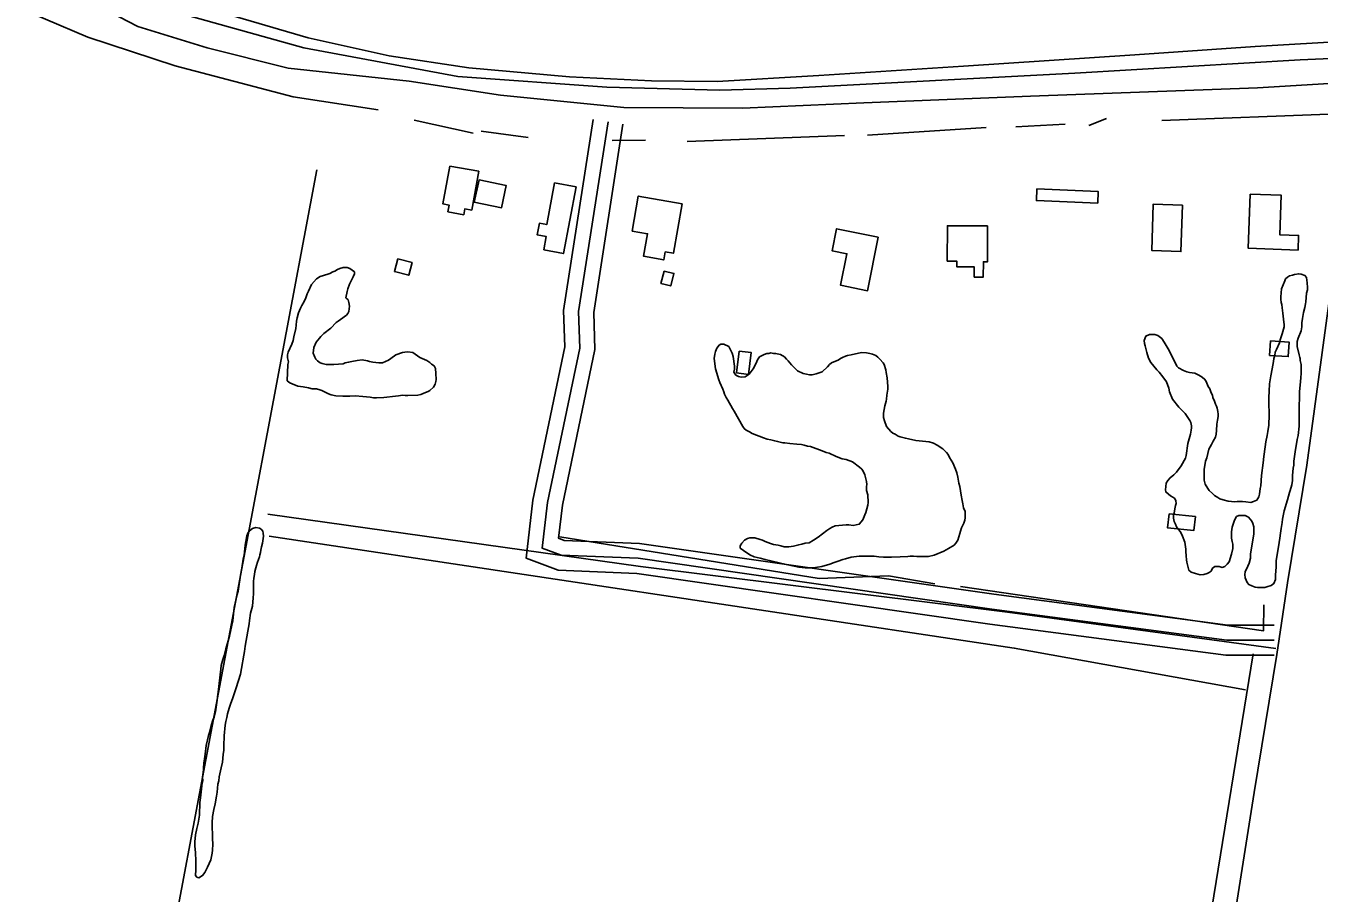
# Model space of a CAD drawing. Extents: x 3219052 to 3256913, y 800770 to 826146.
# Drawn here: x 3229267 to 3230558, y 810258 to 811124 of the extents above; entities that cross this region are included whole.
import ezdxf

# ---------------------------------------------------------------- set-up
doc = ezdxf.new("R2010")
doc.units = 0
for name, color, linetype in [('V-BLDG-OTLN', 7, 'Continuous'), ('V-DTCH-CNTR', 7, 'Continuous'), ('V-LEVE-TOET', 7, 'Continuous'), ('V-ROAD-CNTR', 7, 'Continuous'), ('V-SITE-VEGE', 7, 'Continuous'), ('V-TOPO-SHOR', 7, 'Continuous')]:
    doc.layers.add(name, color=color, linetype=linetype)

msp = doc.modelspace()

# ---------------------------------------------------------------- linework, layer by layer
at = {"layer": 'V-BLDG-OTLN'}
for points in [[(3229690.5, 810983.9), (3229719.4, 810978.7), (3229712.3, 810940), (3229705.4, 810941.2), (3229704.4, 810935.4), (3229688.6, 810938.3), (3229689.8, 810945), (3229683.6, 810946.1)], [(3229719.6, 810970.3), (3229746.7, 810964.6), (3229742.1, 810942.3), (3229714.9, 810948)], [(3229816.5, 810963.2), (3229803.9, 810896.6), (3229784.4, 810900.3), (3229786.8, 810913.5), (3229777.7, 810915.2), (3229779.9, 810926.9), (3229787.2, 810925.5), (3229795.1, 810967.2)], [(3230276.6, 810961.1), (3230337.9, 810958.5), (3230337.4, 810946.9), (3230276.1, 810949.5)], [(3229922.5, 810946.2), (3229913.8, 810896.8), (3229905.5, 810898.2), (3229904.1, 810890.3), (3229884, 810893.9), (3229887.9, 810916.4), (3229872.6, 810919.1), (3229878.6, 810953.9)], [(3230422.1, 810944.8), (3230420.4, 810898.6), (3230391.3, 810899.7), (3230392.9, 810945.9)], [(3230489.6, 810956), (3230520.5, 810954.9), (3230519.1, 810915.3), (3230537.9, 810914.7), (3230537.4, 810900.1), (3230487.7, 810901.8)], [(3230118.3, 810913.1), (3230107.6, 810859.5), (3230080.6, 810864.9), (3230086.9, 810896.4), (3230072.2, 810899.3), (3230076.6, 810921.4)], [(3230227.4, 810924.2), (3230227.2, 810888.3), (3230223.2, 810888.4), (3230223.1, 810873.1), (3230214.1, 810873.1), (3230214.1, 810883.3), (3230196.8, 810883.3), (3230196.8, 810888.9), (3230187.2, 810889), (3230187.3, 810924.3)], [(3229638.4, 810891.2), (3229652.7, 810887.6), (3229649.5, 810874.9), (3229635.2, 810878.5)], [(3229904.4, 810879.1), (3229914.2, 810876.8), (3229911.1, 810864.2), (3229901.3, 810866.6)], [(3230510, 810809.3), (3230528.5, 810808.1), (3230527.6, 810793.7), (3230509, 810794.9)], [(3229979.5, 810799.2), (3229991.2, 810797.8), (3229988.6, 810775.9), (3229976.8, 810777.3)], [(3230408.6, 810636.5), (3230434.9, 810633.9), (3230433.5, 810620), (3230407.2, 810622.6)]]:
    msp.add_lwpolyline(points, close=True, dxfattribs=at)
at = {"layer": 'V-DTCH-CNTR'}
msp.add_lwpolyline([(3229508.9, 810636.2), (3229880.7, 810584), (3230247.2, 810538.4), (3230515.1, 810502)], dxfattribs=at)
at = {"layer": 'V-LEVE-TOET'}
msp.add_lwpolyline([(3231266.7, 811062.6), (3231116.6, 811076), (3230930.3, 811094.3), (3230764.8, 811109.3), (3230696.1, 811112), (3230591.1, 811109.1), (3230494.7, 811103.4), (3230374.3, 811095), (3230203.4, 811083.8), (3230058.9, 811074.3), (3229957.4, 811068.3), (3229892, 811069), (3229809.8, 811073), (3229709.3, 811081.9), (3229629.9, 811093.9), (3229549, 811112.1), (3229470.5, 811135)], dxfattribs=at)
at = {"layer": 'V-ROAD-CNTR'}
for points in [[(3231265.3, 811033.1), (3231149.1, 811042.6), (3230937.1, 811064.4), (3230793.1, 811068.6), (3230720.1, 811074.5), (3230656.2, 811071.9), (3230497, 811062.1), (3230270.4, 811053.9), (3230103.9, 811047), (3229982.8, 811041.9), (3229864.3, 811042.4), (3229740.9, 811054.9), (3229649.8, 811068.6), (3229528.9, 811081.8), (3229448.3, 811101.9), (3229379.1, 811123.5), (3229314.7, 811157.1)], [(3230595.9, 811068.2), (3230583.3, 810980.7), (3230569.3, 810854.1), (3230546.3, 810685.2), (3230526.8, 810567.8), (3230516.3, 810496), (3230493.6, 810358.3), (3230454.8, 810111.5), (3230386, 809672.7), (3230365.4, 809547), (3230317.3, 809222.6), (3230284.4, 808993.5), (3230230, 808664.8), (3230202, 808470.5), (3230123.7, 808002.9), (3230058.8, 807561.3), (3230032.2, 807386.5), (3230003.5, 807219.7)], [(3230513.5, 810495.4), (3230465.3, 810495.6), (3230229.6, 810526.6), (3229877.2, 810577.2), (3229798.8, 810580.3), (3229766.6, 810592.4), (3229773.3, 810650.2), (3229805.3, 810803.5), (3229804, 810839.7), (3229833.7, 811030.5)], [(3230513.6, 810510.4), (3230466.3, 810510.6), (3230231.6, 810541.5), (3229878.5, 810592.2), (3229801.8, 810595.2), (3229782.8, 810602.3), (3229788.1, 810647.8), (3229820.3, 810802.2), (3229819.1, 810838.8), (3229848.5, 811028.2)], [(3230513.7, 810525.4), (3230467.3, 810525.6), (3230233.7, 810556.4), (3229879.9, 810607.1), (3229804.8, 810610.1), (3229799.1, 810612.2), (3229802.9, 810645.4), (3229835.4, 810800.9), (3229834.1, 810837.8), (3229863.3, 811025.9)]]:
    msp.add_lwpolyline(points, dxfattribs=at)
at = {"layer": 'V-SITE-VEGE'}
for points in [[(3229528.2, 810769.6), (3229528.8, 810785.7), (3229529.3, 810788.5), (3229528.5, 810792.5), (3229528.5, 810795.3), (3229529.1, 810798.1), (3229532.6, 810806.2), (3229533.9, 810809.7), (3229534.7, 810813.5), (3229536.7, 810821.6), (3229537, 810824.9), (3229537.5, 810829.2), (3229538, 810832.4), (3229539.3, 810837.5), (3229541.3, 810842), (3229542.6, 810844.6), (3229545.1, 810848.8), (3229546.7, 810852.4), (3229547.9, 810856.2), (3229549.5, 810858.9), (3229552.5, 810865.7), (3229557.3, 810871.3), (3229560.9, 810873.8), (3229568.5, 810876.1), (3229570.5, 810876.8), (3229573.8, 810878.3), (3229575.8, 810879.1), (3229578.3, 810880.6), (3229580.6, 810881.6), (3229584.1, 810882.6), (3229587.9, 810882.6), (3229590.5, 810881.8), (3229595.3, 810878.2), (3229595.2, 810876.2), (3229594, 810873.2), (3229593, 810871.4), (3229590.4, 810866.1), (3229588.6, 810861.3), (3229587.9, 810858.6), (3229586.6, 810852.5), (3229588.9, 810850.2), (3229589.6, 810847.7), (3229590.3, 810843.9), (3229589.6, 810838.6), (3229588.6, 810836.8), (3229587.3, 810835.1), (3229581.2, 810830.8), (3229578.9, 810829), (3229576.9, 810827.8), (3229571.6, 810822.2), (3229564.5, 810816.7), (3229561.7, 810813.9), (3229560.4, 810812.2), (3229556.9, 810808.1), (3229554.6, 810802.8), (3229554.1, 810797), (3229555.6, 810793), (3229556.8, 810791.2), (3229558.3, 810789.4), (3229561.1, 810787.6), (3229563.1, 810786.9), (3229566.9, 810785.9), (3229574.8, 810785.8), (3229584.1, 810786.6), (3229586.1, 810787.6), (3229589.4, 810788.1), (3229592.7, 810788.8), (3229598, 810789.8), (3229602.8, 810790.6), (3229608.1, 810789.5), (3229610.4, 810788.8), (3229613.7, 810788.2), (3229619.5, 810787.5), (3229623.3, 810787.5), (3229629.1, 810790.2), (3229631.6, 810791.7), (3229636.7, 810795.5), (3229643.3, 810797.8), (3229645.5, 810798), (3229648.6, 810798.5), (3229653.6, 810797.7), (3229660.4, 810792.9), (3229667.5, 810789.8), (3229670.5, 810787.8), (3229672.3, 810786), (3229674.8, 810784.3), (3229676.1, 810781.7), (3229676.6, 810776.7), (3229676.8, 810770.9), (3229676.5, 810768.8), (3229675.8, 810766.1), (3229674, 810763), (3229670.4, 810759.8), (3229668.7, 810758.8), (3229666.1, 810757.8), (3229661.6, 810755.8), (3229658.5, 810755.3), (3229648.7, 810754.8), (3229645.9, 810754.8), (3229643.1, 810755.1), (3229639.3, 810754.6)], [(3230508.2, 810752.9), (3230508.5, 810759), (3230509, 810766.3), (3230510.1, 810774.6), (3230511.6, 810781.4), (3230512.1, 810785.2), (3230512.9, 810788.8), (3230513.4, 810791.8), (3230514.2, 810794.6), (3230514.7, 810798.1), (3230516, 810800.6), (3230518.8, 810807.4), (3230519.5, 810810.5), (3230521.6, 810816.5), (3230523.4, 810823.3), (3230523.4, 810825.4), (3230522.9, 810830.9), (3230522.2, 810837.2), (3230521.4, 810842.3), (3230521.2, 810845.6), (3230520.7, 810847.6), (3230520.2, 810851.1), (3230520.2, 810853.4), (3230521, 810861.5), (3230524.3, 810869.3), (3230525, 810871.3), (3230526.8, 810872.9), (3230528.8, 810874.4), (3230531.9, 810874.9), (3230533.9, 810875.6), (3230538.2, 810876.4), (3230540.5, 810876.1), (3230544.2, 810874.6), (3230545.8, 810872.5), (3230546.5, 810867.5), (3230546.5, 810866.7), (3230547, 810863.2), (3230547, 810860.4), (3230546, 810857.1), (3230545.2, 810848.5), (3230544.7, 810846.3), (3230544.1, 810842.7), (3230542.9, 810837.7), (3230542.1, 810833.6), (3230541.8, 810831.6), (3230541.1, 810827.3), (3230541.1, 810823.3), (3230540.5, 810819.5), (3230537.7, 810812.2), (3230536.7, 810808.6), (3230536.5, 810806.4), (3230536.4, 810803.8), (3230538.7, 810795.5), (3230539.2, 810792.7), (3230539.7, 810791.7), (3230539.7, 810789.9), (3230540.4, 810785.9), (3230540.4, 810777.1), (3230540.1, 810772.5), (3230539.6, 810765.2), (3230538.8, 810758.9), (3230538.8, 810752), (3230538.5, 810744.7), (3230538.5, 810724.3), (3230537.7, 810714.9), (3230536.7, 810710.9), (3230534.4, 810698.5), (3230533.3, 810689.1), (3230533.1, 810685.4), (3230532.5, 810682.1), (3230532, 810675), (3230532, 810669.9)], [(3230425.7, 810695), (3230427.3, 810706.9), (3230430.1, 810716.2), (3230430.8, 810720.3), (3230431.1, 810722.6), (3230431.1, 810724.6), (3230430.4, 810727.9), (3230429.3, 810729.9), (3230426.1, 810734.7), (3230424.8, 810736.7), (3230418.3, 810743.3), (3230412, 810751.2), (3230409.2, 810758.5), (3230408.5, 810762.3), (3230406.2, 810768.4), (3230402.4, 810773.4), (3230398.7, 810778), (3230396.4, 810780.5), (3230390.4, 810787.9), (3230388.1, 810792.2), (3230386.3, 810797.7), (3230385.6, 810800.5), (3230384.9, 810804.3), (3230384.1, 810806.8), (3230383.9, 810809.9), (3230385.4, 810814.2), (3230389.2, 810815.9), (3230394.5, 810815.7), (3230397.3, 810814.9), (3230401.3, 810811.6), (3230403.8, 810808), (3230407.6, 810801.5), (3230412.4, 810792.4), (3230416.4, 810784), (3230417.9, 810782.5), (3230422.9, 810779.7), (3230426.5, 810778.4), (3230429.2, 810777.9), (3230434.5, 810777.1), (3230438.3, 810775.1), (3230441.6, 810773.1), (3230444.4, 810770.8), (3230445.6, 810768.8), (3230447.6, 810763.7), (3230449.2, 810761.4), (3230450.7, 810757.6), (3230451.9, 810755.1), (3230452.4, 810752.8), (3230453.9, 810749), (3230454.9, 810746), (3230455.9, 810744.2), (3230456.7, 810742.2), (3230457.4, 810738.9), (3230457.7, 810736.1), (3230457.7, 810733.8), (3230456.9, 810730.3), (3230456.4, 810726.3), (3230456.1, 810720), (3230455.8, 810716.2), (3230455.1, 810713.1), (3230452.5, 810709.1), (3230451, 810705.8), (3230448.5, 810701.3), (3230446.2, 810692.4), (3230445.1, 810689.2), (3230443.8, 810680.8), (3230443.6, 810675), (3230443.8, 810670.2), (3230444.8, 810666.2), (3230447.3, 810661.9), (3230448.8, 810660.1), (3230451.9, 810657.1), (3230454.1, 810655), (3230457.2, 810653), (3230459.4, 810651.7), (3230462.5, 810650.5), (3230467.5, 810649.4), (3230471, 810648.9), (3230474.3, 810648.6), (3230476.6, 810648.9), (3230479.9, 810648.9), (3230481.9, 810649.1), (3230485.2, 810648.6), (3230490.2, 810648.1), (3230492.8, 810648.8), (3230496.1, 810650.4), (3230498.1, 810653.6), (3230498.9, 810656.4), (3230499.6, 810662), (3230500.1, 810664.5), (3230500.9, 810674.8), (3230502.7, 810687.7), (3230503.3, 810694), (3230503.5, 810696.1), (3230505.3, 810708.4), (3230506.6, 810714.7), (3230507.1, 810718.8), (3230508.4, 810725.1), (3230508.7, 810735.5), (3230508.2, 810748.1), (3230508.2, 810752.9)], [(3230082.3, 810691.5), (3230076.3, 810693.8), (3230069.2, 810697.1), (3230066.2, 810697.9), (3230062.4, 810699.7), (3230050.5, 810703.8), (3230047.7, 810704.3), (3230044.2, 810705.3), (3230041.7, 810705.8), (3230036.9, 810706.3), (3230030.1, 810706.9), (3230025, 810707.6), (3230023, 810707.6), (3230017.7, 810708.9), (3230014.9, 810709.4), (3230010.9, 810710.5), (3230007.3, 810711.2), (3230003.6, 810712.5), (3229992.2, 810716.8), (3229989.7, 810718.4), (3229986.4, 810720.1), (3229984.4, 810721.9), (3229982.9, 810723.9), (3229974.3, 810739.1), (3229972.8, 810741.9), (3229968, 810750), (3229966.5, 810752.8), (3229964.8, 810756.3), (3229964, 810758.6), (3229963, 810761.1), (3229960, 810767.7), (3229959, 810770.3), (3229955.8, 810781.4), (3229954.3, 810791.7), (3229955, 810796), (3229955.8, 810798.8), (3229957.1, 810802.1), (3229959.4, 810805.1), (3229961.1, 810806.1), (3229963.9, 810806.1), (3229969, 810803.6), (3229970.2, 810801.8), (3229972.5, 810797), (3229973.5, 810793.7), (3229974.7, 810784.1), (3229974.7, 810781.1), (3229974.2, 810778), (3229976.2, 810775), (3229978.7, 810773.7), (3229981.3, 810773.2), (3229985.3, 810773.5), (3229989.3, 810776), (3229993.2, 810781.5), (3229996.2, 810787.1), (3229997.7, 810790.3), (3229999.8, 810793.4), (3230004.3, 810795.6), (3230007.1, 810796.6), (3230009.1, 810796.9), (3230011.1, 810797.4), (3230013.7, 810796.9), (3230015.7, 810796.9), (3230020.5, 810795.6), (3230024.8, 810793.3), (3230026.8, 810791), (3230028.3, 810789.5), (3230031.6, 810785.4), (3230037.6, 810779.4), (3230043.4, 810776.8), (3230046.7, 810776), (3230049.7, 810775.5), (3230052.3, 810775.5), (3230056.3, 810776.3), (3230059.3, 810777.3), (3230062.1, 810778.5), (3230067.7, 810783.6), (3230069.7, 810785.8), (3230071.5, 810787.6), (3230074, 810788.6), (3230078.3, 810790.1), (3230080.4, 810791.6), (3230082.6, 810792.6), (3230085.7, 810794.1), (3230087.7, 810794.9), (3230091.2, 810795.4), (3230101.6, 810797.6), (3230106.4, 810797.3), (3230109.7, 810796.8), (3230112.5, 810796.1), (3230116, 810794.8), (3230118, 810793), (3230119.8, 810791.2), (3230123.3, 810787.4), (3230124.3, 810785.7), (3230125.8, 810780.6), (3230126.3, 810777.8), (3230127, 810772.5), (3230127.8, 810763.9), (3230127.8, 810761.1), (3230126.7, 810755.1), (3230126.5, 810751.3)], [(3229639.3, 810754.6), (3229636.1, 810754.3), (3229624.7, 810752.8), (3229617.4, 810752.4), (3229614.3, 810752.6), (3229610.8, 810753.1), (3229603.5, 810753.9), (3229596.1, 810754.4), (3229590.6, 810754), (3229583.5, 810754), (3229576.7, 810754.5), (3229572.1, 810755.5), (3229569.4, 810756.5), (3229562.8, 810759.8), (3229560.8, 810760.6), (3229557.5, 810761.4), (3229553, 810761.6), (3229549.4, 810762.4), (3229543.9, 810763.4), (3229538.6, 810764), (3229533, 810766.3), (3229530.7, 810767.5), (3229528.2, 810769.6)], [(3230126.5, 810751.3), (3230126.2, 810749.3), (3230124.7, 810744.5), (3230123.4, 810737.1), (3230123.4, 810734.9), (3230123.6, 810732.9), (3230124.4, 810729.6), (3230126.4, 810723.7), (3230130.7, 810718.9), (3230132.9, 810717.2), (3230135, 810716.1), (3230138.2, 810714.1), (3230140.2, 810713.6), (3230145.3, 810712.1), (3230148.3, 810711.6), (3230155.9, 810710), (3230165.8, 810709), (3230169, 810708.5), (3230173.3, 810707.2), (3230177.1, 810705.1), (3230182.9, 810701.6), (3230186.4, 810698), (3230187.9, 810695.8)], [(3230187.9, 810695.8), (3230189.5, 810693), (3230192.7, 810687.7), (3230195.5, 810681.3), (3230196.7, 810677.5), (3230197.7, 810673.2), (3230198.7, 810667.2), (3230199.7, 810663.9), (3230201.2, 810655.3), (3230202, 810650), (3230202.7, 810646.7), (3230203.4, 810642.7), (3230205.2, 810638.9), (3230205.2, 810632.8), (3230204.7, 810630.3), (3230203.7, 810627.2), (3230201.4, 810622.7), (3230200.3, 810619.4), (3230199.8, 810616.9), (3230197.8, 810610.3), (3230195.8, 810607.3), (3230194, 810605.3), (3230188.4, 810602), (3230183.9, 810599.5), (3230174.2, 810595.2), (3230168.4, 810594), (3230156.8, 810594), (3230153.5, 810594.3), (3230150.2, 810594.3), (3230147.7, 810594.1), (3230140.1, 810593.8), (3230131.5, 810593.4), (3230123.5, 810593.4), (3230118.9, 810593.7), (3230114.1, 810594.2), (3230099.2, 810594.2), (3230091.1, 810593.5), (3230085.5, 810591.7), (3230082.8, 810591), (3230078.2, 810589.5), (3230074.2, 810588), (3230069.9, 810586.2), (3230061.8, 810584), (3230053.2, 810582.7), (3230045.3, 810582.8), (3230039, 810583.3), (3230026.4, 810585.9), (3230005.5, 810591), (3230000.4, 810592.5), (3229994.3, 810593.8), (3229990.1, 810595.6), (3229983.8, 810599.9), (3229980.5, 810602.4), (3229980.5, 810604.7), (3229982, 810607.5), (3229984.8, 810610.2), (3229987.6, 810612), (3229990.1, 810612.5), (3229994.9, 810612.5), (3230000.5, 810610.9), (3230002.7, 810610.2), (3230005.3, 810608.9), (3230010.6, 810606.9), (3230013.8, 810606.1), (3230018.4, 810605.3), (3230020.9, 810604.6), (3230024.2, 810603.8), (3230029, 810603.8), (3230033.5, 810604.5), (3230038.9, 810605.8), (3230041.9, 810606.3), (3230045.2, 810607.3), (3230049.2, 810607.8), (3230053.5, 810610.3), (3230058.1, 810613.3), (3230066.9, 810620.1), (3230070, 810622.1), (3230072.3, 810623.4), (3230075.3, 810624.6), (3230078.8, 810625.1), (3230086.2, 810625.6), (3230088.9, 810625.6), (3230093.2, 810625.1), (3230099.3, 810626.3), (3230102.9, 810630.6), (3230104.9, 810635.6), (3230105.9, 810637.9), (3230107.7, 810645.2), (3230108.2, 810648), (3230108, 810655.6), (3230106.5, 810659.9), (3230106.5, 810663.9), (3230106.8, 810666), (3230106.5, 810669), (3230104.8, 810675.6), (3230103.3, 810679.4), (3230102, 810681.1), (3230099.5, 810683.4), (3230092.7, 810688.5), (3230086.1, 810690.8), (3230082.3, 810691.5)], [(3230532, 810669.9), (3230531.2, 810665.7), (3230529.7, 810659.8), (3230528.9, 810657.8), (3230526.9, 810650.5), (3230523.6, 810639.7), (3230521.8, 810631.3), (3230521.5, 810628), (3230520.5, 810622), (3230520, 810617.4), (3230519.2, 810612.4), (3230518.7, 810608.1), (3230515.6, 810589.7), (3230515.6, 810583.3), (3230515.3, 810579.8), (3230514.8, 810575.5), (3230514.8, 810571.2), (3230513.2, 810566.9), (3230510.5, 810565.2), (3230506.4, 810563.7), (3230504.4, 810563.2), (3230501.9, 810562.9), (3230497.1, 810562.9), (3230494.5, 810563.4), (3230491.2, 810564.7), (3230488.2, 810566.2), (3230486.5, 810568), (3230484.7, 810572.6), (3230484.2, 810575.9), (3230484.5, 810578.6), (3230487.3, 810584.4), (3230488.5, 810587.5), (3230489.8, 810592.3), (3230490.1, 810596.3), (3230493.4, 810616.5), (3230493.4, 810623.8), (3230492.4, 810626.9), (3230491.4, 810629.4), (3230487.9, 810633.2), (3230484.6, 810635), (3230478.3, 810635), (3230476, 810634), (3230474.8, 810632.2), (3230473.5, 810629.2), (3230473, 810627.2), (3230471.7, 810623.4), (3230470.9, 810618.6), (3230470.9, 810612.3), (3230471.7, 810609), (3230472.2, 810606.2), (3230472.2, 810601.9), (3230470.9, 810596.4), (3230468.6, 810588.8), (3230466.8, 810586.3), (3230464.3, 810584.2), (3230461.5, 810583.2), (3230458.7, 810584), (3230454.4, 810584), (3230452.1, 810582.3), (3230450.6, 810579.5), (3230448.8, 810578), (3230446.8, 810577), (3230443.3, 810576), (3230439.7, 810575.7), (3230434.9, 810577), (3230430.6, 810578.5), (3230428.4, 810580.3), (3230426.4, 810588.4), (3230425.9, 810590.7), (3230425.6, 810594.7), (3230425.4, 810599), (3230425.4, 810601.5), (3230424.4, 810608.4), (3230422.2, 810614.4), (3230419.9, 810618.5), (3230417.6, 810621.3), (3230415.9, 810623.8), (3230414.9, 810626.3), (3230413.6, 810629.1), (3230413.1, 810632.4), (3230413.1, 810635.2), (3230413.6, 810637.2), (3230414.4, 810641.5), (3230415.2, 810645), (3230415.7, 810647.1), (3230415.5, 810649.6), (3230414.5, 810651.9), (3230412.4, 810653.4), (3230410.2, 810654.7), (3230407.9, 810656.2), (3230405.4, 810658.5), (3230405.1, 810660.7), (3230405.4, 810664), (3230405.9, 810667.3), (3230407.4, 810669.8), (3230409.7, 810672.6), (3230413.3, 810675.6), (3230416, 810678.4), (3230420.6, 810684.7), (3230424.9, 810692.3), (3230425.7, 810695)], [(3229441.5, 810352.9), (3229443.3, 810368.1), (3229443.9, 810370.4), (3229443.6, 810373.6), (3229444.4, 810381), (3229444.4, 810383), (3229444.7, 810387.5), (3229445.7, 810394.4), (3229447, 810402.4), (3229447.3, 810405.2), (3229449.6, 810415.1), (3229450.6, 810418.3), (3229452.1, 810425.2), (3229453.9, 810430.5), (3229455.2, 810433.7), (3229456.5, 810438.8), (3229458.3, 810450.7), (3229458.8, 810456.5), (3229459.3, 810458.5), (3229461.9, 810481.5), (3229462.2, 810485.3), (3229463.7, 810491.3), (3229465, 810495.1), (3229466.8, 810501.7), (3229470.6, 810514.3), (3229472.9, 810525.4), (3229473.7, 810529.7), (3229475.2, 810543.1), (3229478, 810556), (3229479.1, 810559.5), (3229481.4, 810575.4), (3229482.9, 810582.5), (3229484.2, 810591.3), (3229485, 810595.1), (3229486, 810605.2), (3229487.8, 810614.5), (3229488.8, 810617.3), (3229490.4, 810619.8), (3229493.6, 810621.9), (3229496.9, 810622.9), (3229500.5, 810622.3), (3229502.2, 810621.3), (3229503.7, 810619.3), (3229504.2, 810617.3), (3229504.5, 810614.2), (3229503.5, 810607.4), (3229502.4, 810603.6), (3229501.9, 810600.4), (3229501.4, 810598.1), (3229500.6, 810595.8), (3229500.4, 810593.8), (3229498.3, 810588.5), (3229497.3, 810585), (3229496.6, 810582.7), (3229495.8, 810579.1), (3229495.3, 810576.1), (3229494.8, 810572.3), (3229494.5, 810569), (3229494.5, 810556.9), (3229494.2, 810552.9), (3229493.4, 810544.3), (3229491.6, 810537.5), (3229490.3, 810530.1), (3229490.1, 810526.9), (3229489.6, 810523.1), (3229488.8, 810519.5), (3229486, 810504.4), (3229485.4, 810499.3), (3229484.7, 810495.5), (3229482.6, 810482.2), (3229481.3, 810476.6), (3229477.2, 810462.7), (3229473.7, 810452.9), (3229471.6, 810446.6), (3229470.1, 810442.5), (3229468.6, 810437), (3229467.8, 810433.2), (3229466.8, 810429.2), (3229466, 810425.6), (3229465, 810414.8), (3229464.9, 810404.9), (3229464.7, 810400.6), (3229464.1, 810396.3), (3229463.4, 810388.5), (3229462.1, 810382.9), (3229460.3, 810374.1), (3229459.8, 810370.1), (3229458.8, 810366.5), (3229458, 810358.7), (3229457.5, 810354.6), (3229456.2, 810347.1), (3229454.9, 810341.3), (3229453.6, 810334.4), (3229453.3, 810328.1), (3229453.1, 810325.4), (3229453.1, 810321.6), (3229453.6, 810318.3), (3229453.5, 810312.5), (3229453.8, 810306.7), (3229453.5, 810300.6), (3229453.2, 810297.8)], [(3229453.2, 810297.8), (3229451.7, 810291), (3229448.6, 810283.7), (3229447.6, 810281.9), (3229445.9, 810278.4), (3229443.6, 810275.4), (3229440, 810273.1), (3229438, 810273.9), (3229436.5, 810275.4), (3229437, 810281.2), (3229437, 810289.8), (3229436.6, 810298.4), (3229435.8, 810304.7), (3229435.8, 810309.2), (3229436.6, 810316.1), (3229437.9, 810322.4), (3229439.2, 810327.7), (3229440.5, 810335.8), (3229441, 810348.4), (3229441.5, 810352.9)]]:
    msp.add_lwpolyline(points, dxfattribs=at)
at = {"layer": 'V-TOPO-SHOR'}
for p, q in [((3230401.5, 811029.6), (3230576.8, 811036.2)), ((3229713.8, 811016.8), (3229654.8, 811029.8)), ((3230107.6, 811014.7), (3230226, 811022.4)), ((3230255.6, 811023.1), (3230304.8, 811025.8)), ((3230328.6, 811024.5), (3230346, 811031.4)), ((3229721.9, 811018.7), (3229768.6, 811012.6)), ((3229852.5, 811009.6), (3229885.8, 811009.7)), ((3229927.5, 811008.4), (3230084.4, 811014.5)), ((3230396.6, 809906.9), (3230492.7, 810496.9))]:
    msp.add_line(p, q, dxfattribs=at)
for points in [[(3228084.5, 811253.6), (3228590.4, 811275.8), (3228700.7, 811278.1), (3228913.7, 811275.1), (3229031.7, 811256.9), (3229175.3, 811223.2), (3229308.7, 811176.8), (3229406.1, 811140.6), (3229544.6, 811101.9), (3229698.5, 811073.3), (3229847.3, 811062.7), (3229960.2, 811059.9), (3230030.2, 811061.9)], [(3229618.9, 811040.1), (3229534.2, 811053.1), (3229416.2, 811084.2), (3229329.1, 811112.6), (3229244.5, 811148.7), (3229167.5, 811174.5), (3229052.1, 811203), (3228975.2, 811218.5), (3228926.4, 811218.6), (3228757.1, 811226.7), (3228531.3, 811224.6)], [(3230030.2, 811061.9), (3230314.6, 811076.8), (3230539.4, 811090.2), (3230677.9, 811095.9)], [(3229557.8, 810980.3), (3229372.9, 809998.2), (3229235.5, 809264.3), (3229073.4, 808400), (3228864.7, 807281.5), (3228714.4, 806498.3), (3228652.2, 806177.2)], [(3230485, 810461), (3230254.1, 810502.5), (3229510.2, 810614.4)], [(3229800.2, 810613.8), (3230059.2, 810572.2), (3230128.5, 810574.6), (3230174.7, 810566.8)], [(3230200.3, 810564.2), (3230503, 810519.9), (3230503.1, 810545.6)]]:
    msp.add_lwpolyline(points, dxfattribs=at)

doc.saveas('drawing.dxf')
